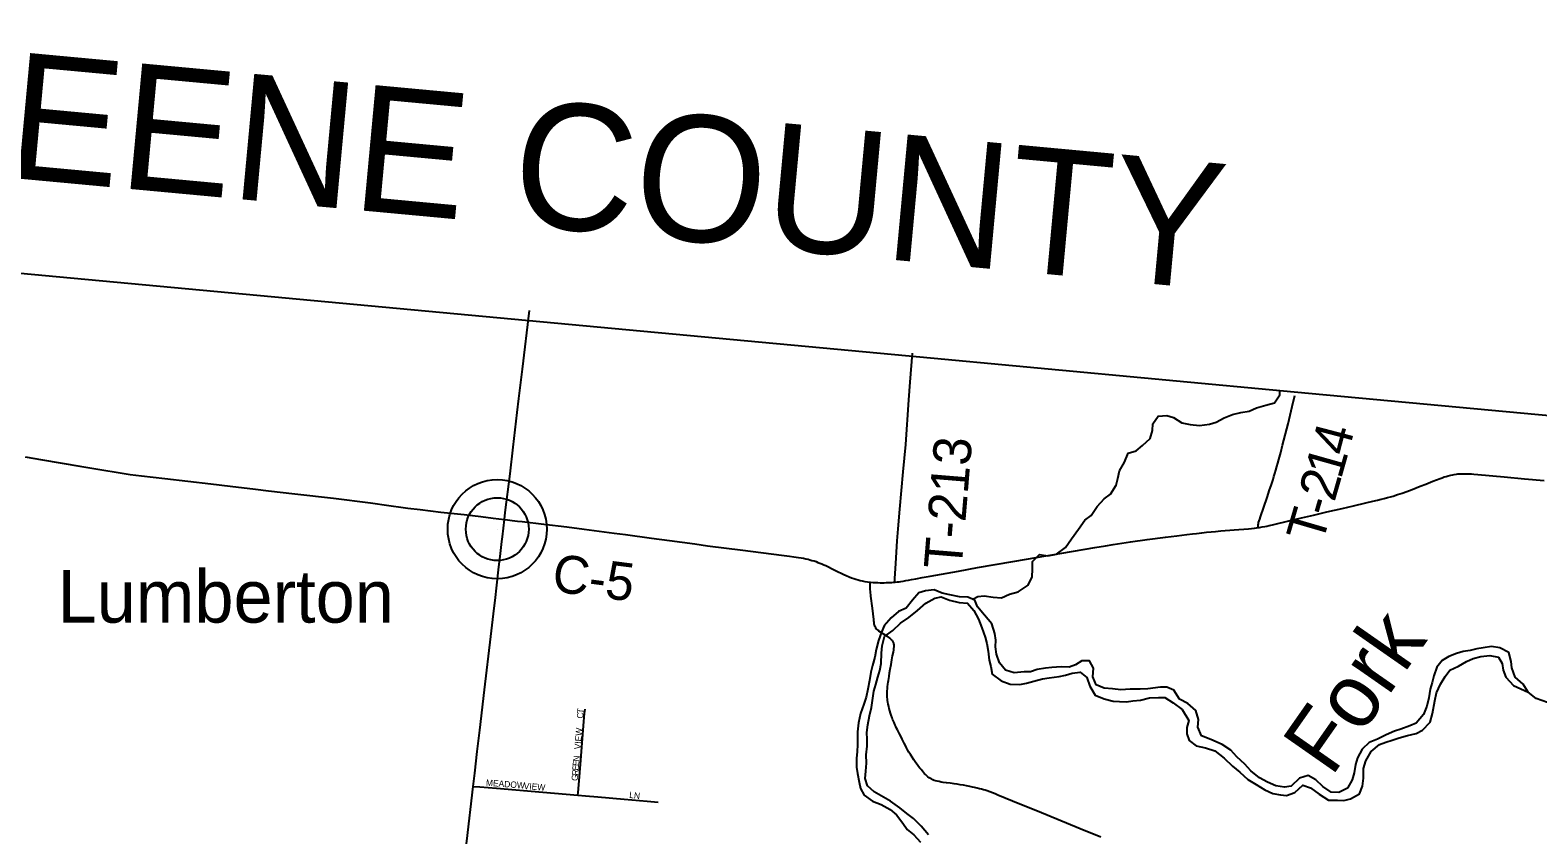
# Model space of a CAD drawing. Extents: x 1442749 to 1756758, y 235267 to 677782.
# Drawn here: x 1584541 to 1596490, y 567411 to 573793 of the extents above; entities that cross this region are included whole.
import ezdxf

# ---------------------------------------------------------------- set-up
doc = ezdxf.new("R2010")
doc.units = 0
for name, color, linetype in [('GM_X_Adjacent_County', 7, 'Continuous'), ('GM_X_Adjacent_County_Text', 7, 'Continuous'), ('GM_X_County', 7, 'Continuous'), ('GM_X_County_Road', 7, 'Continuous'), ('GM_X_County_Road_Text', 7, 'Continuous'), ('GM_X_Major_River', 7, 'Continuous'), ('GM_X_Major_River_Text', 7, 'Continuous'), ('GM_X_Minor_River', 7, 'Continuous'), ('GM_X_Township', 7, 'Continuous'), ('GM_X_Township_Road', 7, 'Continuous'), ('GM_X_Township_Road_Text', 7, 'Continuous'), ('GM_X_Township_Subdivision', 7, 'Continuous'), ('GM_X_Township_Subdivision_Text', 7, 'Continuous'), ('GM_X_Unincorporated', 7, 'Continuous'), ('GM_X_Unincorporated_Location', 7, 'Continuous'), ('GM_X_Unincorporated_Text', 7, 'Continuous'), ('GM_X_US_Route', 7, 'Continuous')]:
    doc.layers.add(name, color=color, linetype=linetype)

msp = doc.modelspace()

# ---------------------------------------------------------------- linework, layer by layer
at = {"layer": 'GM_X_Adjacent_County'}
msp.add_lwpolyline([(1567480, 573618), (1572928, 573040), (1578513, 572449), (1579838, 572308), (1580857, 572200), (1588468, 571492), (1591507, 571209), (1594558, 570925), (1600110, 570408), (1601218, 570299), (1605315, 569892), (1608125, 569657), (1616080, 568853), (1618534, 568633), (1622375, 568282), (1623453, 568184)], dxfattribs=at)
at = {"layer": 'GM_X_County'}
msp.add_lwpolyline([(1567480, 573618), (1572928, 573040), (1578513, 572449), (1579838, 572308), (1580857, 572200), (1588468, 571492), (1591507, 571209), (1594558, 570925), (1600110, 570408), (1601218, 570299), (1605315, 569892), (1608125, 569657), (1616080, 568853), (1618534, 568633), (1622375, 568282), (1623453, 568184)], dxfattribs=at)
at = {"layer": 'GM_X_County_Road'}
for points in [[(1584502, 570410), (1584639, 570384), (1584934, 570334), (1585093, 570309), (1585254, 570282), (1585334, 570269), (1585423, 570257), (1585609, 570236), (1585792, 570217), (1585974, 570196), (1586127, 570176), (1586326, 570152), (1586430, 570140), (1586638, 570115), (1586945, 570080), (1587238, 570043), (1587384, 570022), (1587497, 570006), (1587533, 570002), (1587631, 569990), (1587797, 569971), (1587981, 569951), (1588112, 569935), (1588210, 569923), (1588300, 569911)], [(1594274, 569848), (1594283, 569849), (1594304, 569853), (1594326, 569856), (1594342, 569859), (1594361, 569863), (1594387, 569869), (1594527, 569903), (1594616, 569924), (1594712, 569947), (1594817, 569973), (1594939, 570000), (1595028, 570021), (1595127, 570044), (1595183, 570057), (1595218, 570065), (1595248, 570073), (1595273, 570079), (1595299, 570086), (1595323, 570092), (1595344, 570098), (1595377, 570109), (1595414, 570122), (1595452, 570135), (1595493, 570151), (1595524, 570162), (1595558, 570176), (1595602, 570193), (1595658, 570215), (1595686, 570226), (1595715, 570237), (1595731, 570243), (1595748, 570249), (1595763, 570254), (1595778, 570258), (1595789, 570261), (1595801, 570264), (1595815, 570267), (1595827, 570269), (1595844, 570271), (1595855, 570273), (1595867, 570273), (1595883, 570274), (1595895, 570275), (1595908, 570275), (1595925, 570275), (1595945, 570274), (1595963, 570273), (1595983, 570271), (1596014, 570269), (1596224, 570250), (1596383, 570235), (1596539, 570220)], [(1588300, 569911), (1588324, 569908), (1588361, 569904), (1588403, 569899), (1588440, 569895), (1588613, 569874), (1588795, 569853), (1588932, 569836), (1589169, 569804), (1589260, 569792), (1589465, 569764), (1589608, 569745), (1589810, 569718), (1589910, 569704), (1590190, 569668), (1590415, 569640), (1590518, 569627), (1590560, 569621), (1590592, 569617), (1590612, 569614), (1590630, 569611), (1590651, 569608), (1590671, 569604), (1590689, 569600), (1590708, 569596), (1590721, 569593), (1590737, 569588), (1590754, 569583), (1590769, 569578), (1590784, 569572), (1590800, 569566), (1590814, 569560), (1590831, 569553), (1590847, 569546), (1590867, 569536), (1590892, 569524), (1590917, 569511), (1590944, 569498), (1590969, 569485), (1590990, 569475), (1591008, 569467), (1591031, 569458), (1591051, 569450), (1591068, 569445), (1591085, 569438), (1591102, 569434), (1591119, 569429), (1591135, 569426), (1591157, 569421), (1591178, 569418), (1591198, 569415)], [(1591395, 569415), (1591396, 569415), (1591412, 569417), (1591427, 569418), (1591442, 569421), (1591461, 569424), (1591481, 569427), (1591503, 569431), (1591527, 569435), (1591560, 569441), (1591610, 569451), (1591674, 569462), (1591897, 569503), (1592049, 569530), (1592330, 569579), (1592436, 569598), (1592591, 569625), (1592701, 569643), (1592811, 569662), (1592979, 569690), (1593063, 569704), (1593124, 569714), (1593261, 569734), (1593394, 569752), (1593540, 569771), (1593628, 569782), (1593709, 569792), (1593752, 569797), (1593785, 569801), (1593827, 569807), (1593865, 569811), (1593900, 569815), (1593934, 569818), (1593977, 569821), (1594084, 569830), (1594197, 569839), (1594221, 569841), (1594243, 569844), (1594261, 569846), (1594274, 569848)], [(1593025, 567393), (1592862, 567460), (1592524, 567598), (1592384, 567655), (1592210, 567727), (1592188, 567736), (1592169, 567743), (1592146, 567752), (1592126, 567759), (1592109, 567765), (1592096, 567769), (1592081, 567773), (1592066, 567777), (1592047, 567782), (1592026, 567787), (1592009, 567790), (1591987, 567795), (1591962, 567800), (1591937, 567804), (1591911, 567808), (1591888, 567812), (1591865, 567815), (1591832, 567820), (1591804, 567823), (1591776, 567827), (1591760, 567830), (1591746, 567833), (1591729, 567836), (1591716, 567839), (1591705, 567843), (1591694, 567848), (1591686, 567852), (1591677, 567857), (1591667, 567864), (1591655, 567872), (1591645, 567881), (1591637, 567889), (1591630, 567896), (1591621, 567905), (1591612, 567916), (1591602, 567928), (1591592, 567940), (1591581, 567954), (1591571, 567968), (1591561, 567982), (1591544, 568007), (1591530, 568027), (1591517, 568047), (1591506, 568066), (1591494, 568086), (1591486, 568102), (1591477, 568119), (1591468, 568137), (1591460, 568153), (1591452, 568169), (1591443, 568187), (1591430, 568212), (1591422, 568228), (1591414, 568243), (1591407, 568258), (1591402, 568270), (1591396, 568281), (1591388, 568301), (1591381, 568317), (1591376, 568329), (1591372, 568340), (1591365, 568359), (1591360, 568376), (1591355, 568394), (1591350, 568414), (1591345, 568430), (1591341, 568448), (1591338, 568462), (1591336, 568474), (1591335, 568488), (1591334, 568502), (1591333, 568514), (1591333, 568526), (1591333, 568538), (1591334, 568553), (1591335, 568568), (1591336, 568586), (1591339, 568606), (1591341, 568621), (1591343, 568634), (1591345, 568652), (1591348, 568668), (1591352, 568695), (1591357, 568725), (1591364, 568762), (1591371, 568800), (1591376, 568830), (1591382, 568859), (1591385, 568877), (1591387, 568891), (1591388, 568902), (1591388, 568910), (1591388, 568918), (1591387, 568925), (1591386, 568931), (1591383, 568937), (1591381, 568942), (1591378, 568948), (1591374, 568952), (1591368, 568958), (1591364, 568961), (1591358, 568967), (1591352, 568971), (1591346, 568976), (1591340, 568980), (1591335, 568984), (1591268, 569027), (1591261, 569033), (1591254, 569039), (1591247, 569046), (1591242, 569053), (1591238, 569060), (1591236, 569064), (1591234, 569069), (1591233, 569077), (1591231, 569083), (1591229, 569096), (1591228, 569107), (1591226, 569119), (1591216, 569208), (1591204, 569305), (1591200, 569341), (1591199, 569356), (1591198, 569367), (1591197, 569378), (1591198, 569395), (1591198, 569415)], [(1591198, 569415), (1591201, 569415), (1591223, 569413), (1591241, 569412), (1591258, 569411), (1591277, 569410), (1591295, 569410), (1591308, 569410), (1591324, 569411), (1591340, 569411), (1591355, 569412), (1591370, 569413), (1591383, 569414), (1591395, 569415)]]:
    msp.add_lwpolyline(points, dxfattribs=at)
at = {"layer": 'GM_X_Major_River'}
for points in [[(1591905, 569299), (1591829, 569315), (1591769, 569327), (1591705, 569353), (1591637, 569347), (1591583, 569329), (1591535, 569271), (1591483, 569209), (1591423, 569183), (1591364, 569131), (1591308, 569069), (1591288, 569019), (1591264, 568951), (1591246, 568881), (1591234, 568821), (1591218, 568755), (1591204, 568701), (1591194, 568635), (1591179, 568566), (1591167, 568502), (1591149, 568448), (1591121, 568374), (1591107, 568300), (1591099, 568228), (1591099, 568178), (1591097, 568124), (1591095, 568072), (1591089, 568016), (1591090, 567948), (1591098, 567897), (1591110, 567829), (1591122, 567779), (1591150, 567727), (1591218, 567679), (1591286, 567651), (1591356, 567611), (1591408, 567570), (1591456, 567504), (1591492, 567454), (1591544, 567412), (1591598, 567354)], [(1591660, 567410), (1591602, 567480), (1591542, 567540), (1591490, 567580), (1591434, 567624), (1591360, 567677), (1591304, 567711), (1591230, 567751), (1591178, 567799), (1591158, 567859), (1591164, 567915), (1591170, 567979), (1591167, 568046), (1591175, 568114), (1591175, 568170), (1591173, 568222), (1591181, 568284), (1591193, 568354), (1591209, 568420), (1591219, 568496), (1591227, 568550), (1591242, 568604), (1591260, 568662), (1591276, 568715), (1591286, 568771), (1591288, 568853), (1591294, 568909), (1591312, 568983), (1591378, 569031), (1591438, 569089), (1591506, 569135), (1591573, 569191), (1591639, 569249), (1591711, 569289)], [(1591711, 569289), (1591761, 569299), (1591827, 569271), (1591903, 569253), (1591969, 569248), (1592019, 569190), (1592057, 569122), (1592084, 569054), (1592110, 568978), (1592122, 568928), (1592134, 568868), (1592142, 568797), (1592154, 568747), (1592166, 568685), (1592236, 568633), (1592308, 568605), (1592384, 568603), (1592438, 568613), (1592496, 568631), (1592564, 568647), (1592618, 568655), (1592696, 568668), (1592746, 568678), (1592800, 568692), (1592862, 568700), (1592916, 568658), (1592938, 568590), (1592982, 568520), (1593052, 568490), (1593124, 568471), (1593174, 568469), (1593230, 568467), (1593280, 568473), (1593340, 568479), (1593412, 568497), (1593484, 568499), (1593534, 568499), (1593600, 568457), (1593670, 568405), (1593724, 568318), (1593708, 568262), (1593707, 568212), (1593727, 568158), (1593781, 568118), (1593857, 568100), (1593931, 568078), (1594005, 568019), (1594071, 567955), (1594129, 567907), (1594191, 567849), (1594257, 567809), (1594327, 567767), (1594389, 567740), (1594449, 567728), (1594499, 567724), (1594565, 567748), (1594627, 567804), (1594687, 567784), (1594757, 567734), (1594831, 567686), (1594901, 567686), (1594953, 567684), (1595005, 567696), (1595075, 567737), (1595099, 567796), (1595107, 567860), (1595109, 567936), (1595127, 567998), (1595170, 568072), (1595236, 568128), (1595286, 568146), (1595336, 568162), (1595390, 568180), (1595456, 568198), (1595526, 568216), (1595576, 568240), (1595636, 568304), (1595656, 568374), (1595672, 568474), (1595686, 568536), (1595719, 568606), (1595755, 568668), (1595791, 568718), (1595861, 568750), (1595925, 568786), (1595977, 568810), (1596037, 568826), (1596109, 568834), (1596177, 568820), (1596207, 568770), (1596215, 568717), (1596237, 568661), (1596297, 568595), (1596413, 568543)], [(1596413, 568543), (1596373, 568605), (1596309, 568661), (1596283, 568735), (1596279, 568785), (1596261, 568856), (1596189, 568894), (1596123, 568904), (1596057, 568894), (1596005, 568886), (1595953, 568874), (1595897, 568864), (1595845, 568850), (1595783, 568826), (1595731, 568794), (1595689, 568740), (1595665, 568672), (1595651, 568620), (1595637, 568566), (1595626, 568498), (1595610, 568432), (1595584, 568366), (1595524, 568298), (1595474, 568276), (1595404, 568250), (1595354, 568232), (1595288, 568204), (1595218, 568170), (1595152, 568144), (1595098, 568090), (1595061, 568022), (1595045, 567970), (1595033, 567904), (1595019, 567848), (1594981, 567782), (1594913, 567746), (1594853, 567750), (1594785, 567794), (1594729, 567848), (1594669, 567882), (1594601, 567860), (1594535, 567796), (1594483, 567790), (1594413, 567801), (1594347, 567829), (1594283, 567863), (1594215, 567919), (1594167, 567971), (1594103, 568031), (1594057, 568082), (1593987, 568128), (1593899, 568168), (1593825, 568196), (1593794, 568264), (1593800, 568326), (1593780, 568398), (1593716, 568453), (1593650, 568487), (1593606, 568559), (1593550, 568581), (1593498, 568581), (1593398, 568569), (1593338, 568567), (1593258, 568567), (1593184, 568560), (1593120, 568568), (1593054, 568574), (1592990, 568602), (1592962, 568664), (1592968, 568732), (1592936, 568790), (1592876, 568790), (1592826, 568760), (1592776, 568742), (1592712, 568743), (1592638, 568737), (1592588, 568733), (1592522, 568721), (1592468, 568703), (1592418, 568705), (1592340, 568695), (1592270, 568717), (1592222, 568775), (1592200, 568845), (1592192, 568902), (1592194, 568956), (1592186, 569008), (1592163, 569084), (1592105, 569152), (1592049, 569218), (1592029, 569272), (1591973, 569295), (1591905, 569299)], [(1596567, 568460), (1596477, 568492), (1596413, 568543)]]:
    msp.add_lwpolyline(points, dxfattribs=at)
at = {"layer": 'GM_X_Minor_River'}
msp.add_lwpolyline([(1592012, 569279), (1592052, 569302), (1592102, 569306), (1592172, 569295), (1592238, 569291), (1592303, 569321), (1592371, 569338), (1592450, 569392), (1592482, 569456), (1592485, 569518), (1592486, 569580), (1592539, 569634), (1592607, 569625), (1592675, 569636), (1592746, 569689), (1592795, 569758), (1592849, 569835), (1592900, 569907), (1592951, 569944), (1592998, 570014), (1593053, 570077), (1593104, 570114), (1593147, 570184), (1593162, 570236), (1593173, 570298), (1593215, 570367), (1593244, 570439), (1593306, 570456), (1593357, 570499), (1593416, 570554), (1593437, 570618), (1593438, 570670), (1593481, 570732), (1593549, 570737), (1593601, 570720), (1593669, 570679), (1593735, 570664), (1593807, 570657), (1593887, 570669), (1593939, 570684), (1594004, 570718), (1594071, 570745), (1594137, 570760), (1594203, 570771), (1594260, 570798), (1594334, 570819), (1594403, 570838), (1594444, 570901), (1594446, 570937)], dxfattribs=at)
at = {"layer": 'GM_X_Township'}
msp.add_lwpolyline([(1576704, 554811), (1576814, 555881), (1577349, 561102), (1577745, 564960), (1578438, 571717), (1578513, 572449), (1579838, 572308), (1580857, 572200), (1588468, 571492), (1591507, 571209), (1594558, 570925), (1600110, 570408), (1601218, 570299), (1605315, 569892), (1608125, 569657), (1616080, 568853), (1618534, 568633), (1622375, 568282), (1623453, 568184), (1622446, 566839), (1615321, 557320), (1613178, 554457)], dxfattribs=at)
at = {"layer": 'GM_X_Township_Road'}
for points in [[(1591395, 569415), (1591395, 569443), (1591401, 569564), (1591413, 569743), (1591420, 569837), (1591434, 569995), (1591460, 570289), (1591480, 570506), (1591504, 570862), (1591514, 571002), (1591534, 571231)], [(1594274, 569848), (1594273, 569859), (1594274, 569869), (1594275, 569878), (1594277, 569887), (1594281, 569900), (1594286, 569915), (1594292, 569933), (1594344, 570087), (1594364, 570146), (1594376, 570182), (1594391, 570230), (1594398, 570254), (1594405, 570277), (1594414, 570304), (1594422, 570333), (1594430, 570359), (1594438, 570387), (1594453, 570442), (1594467, 570501), (1594510, 570671), (1594543, 570808), (1594563, 570894)]]:
    msp.add_lwpolyline(points, dxfattribs=at)
at = {"layer": 'GM_X_Township_Subdivision'}
for points in [[(1588882, 567726), (1588884, 567748), (1588889, 567807), (1588904, 568004), (1588930, 568311), (1588935, 568373), (1588939, 568408)], [(1588052, 567795), (1588104, 567792), (1588238, 567782), (1588604, 567750), (1588882, 567726)], [(1588882, 567726), (1588941, 567721), (1589039, 567712), (1589248, 567695), (1589431, 567679), (1589517, 567671)]]:
    msp.add_lwpolyline(points, dxfattribs=at)
at = {"layer": 'GM_X_Unincorporated'}
for radius in [393, 249]:
    msp.add_circle((1588243, 569835), radius, dxfattribs=at)
at = {"layer": 'GM_X_Unincorporated_Location'}
msp.add_line((1588243, 569835), (1588243, 569835), dxfattribs=at)
at = {"layer": 'GM_X_US_Route'}
for points in [[(1588284, 569774), (1588300, 569911), (1588306, 569968), (1588344, 570274), (1588368, 570486), (1588401, 570760), (1588414, 570871), (1588444, 571105), (1588498, 571569)], [(1588226, 569270), (1588254, 569512), (1588268, 569643), (1588280, 569737), (1588284, 569774)], [(1587821, 565851), (1587826, 565893), (1587834, 565962), (1587848, 566092), (1587873, 566300), (1587893, 566460), (1587915, 566642), (1587941, 566864), (1587976, 567153), (1588001, 567362), (1588052, 567795), (1588064, 567899), (1588085, 568072), (1588104, 568242), (1588142, 568561), (1588191, 568984), (1588219, 569209), (1588226, 569270)]]:
    msp.add_lwpolyline(points, dxfattribs=at)

# ---------------------------------------------------------------- texts
at = {"layer": 'GM_X_Adjacent_County_Text'}
msp.add_text('GREENE COUNTY', height=1000, rotation=354.6917, dxfattribs=at).set_placement((1582342, 572811))
at = {"layer": 'GM_X_County_Road_Text'}
msp.add_text('C-5', height=300, rotation=352.7117, dxfattribs=at).set_placement((1588668, 569343))
at = {"layer": 'GM_X_Major_River_Text'}
msp.add_text('Fork', height=500.1, rotation=55.0466, dxfattribs=at).set_placement((1594854, 567863))
at = {"layer": 'GM_X_Township_Road_Text'}
for s, rotation, p in [('T-213', 85.3226, (1591922, 569510)), ('4', 75.3086, (1594981, 570407)), ('1', 74.2652, (1594929, 570224)), ('2', 73.8988, (1594877, 570044)), ('-', 73.7506, (1594843, 569925)), ('T', 73.7014, (1594780, 569709))]:
    msp.add_text(s, height=300, rotation=rotation, dxfattribs=at).set_placement(p)
at = {"layer": 'GM_X_Township_Subdivision_Text'}
for s, rotation, p in [('T', 84.2785, (1588925, 568371)), ('C', 88.9067, (1588925, 568333)), ('VIEW', 85.0327, (1588903, 568087)), ('N', 83.9761, (1588893, 567990)), ('R', 85.4057, (1588884, 567880)), ('E', 85.377, (1588887, 567920)), ('E', 85.4199, (1588890, 567955)), ('MEADOW', 355.6057, (1588152, 567801)), ('VIEW', 355.2394, (1588451, 567775)), ('G', 85.4034, (1588881, 567837)), ('LN', 353.9946, (1589287, 567704))]:
    msp.add_text(s, height=50, rotation=rotation, dxfattribs=at).set_placement(p)
at = {"layer": 'GM_X_Unincorporated_Text'}
msp.add_text('Lumberton', height=417, rotation=0, dxfattribs=at).set_placement((1584758, 569094))

doc.saveas('drawing.dxf')
